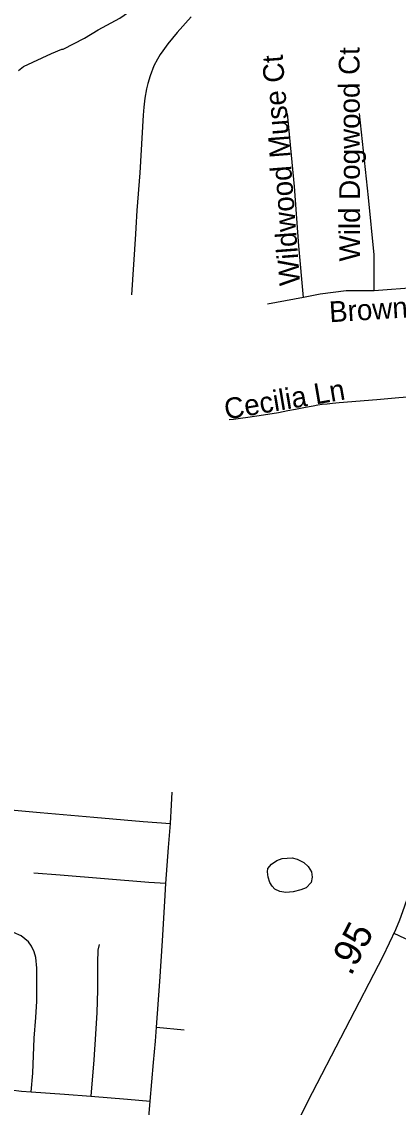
# Model space of a CAD drawing. Extents: x 1383679 to 1536984, y 460658 to 651027.
# Drawn here: x 1408689 to 1410412, y 513038 to 518010 of the extents above; entities that cross this region are included whole.
import ezdxf

# ---------------------------------------------------------------- set-up
doc = ezdxf.new("R2010")
doc.units = 0
for name, color, linetype in [('Default', 7, 'Continuous'), ('Exist Hydrographic Misc Water Feature', 7, 'Continuous'), ('Exist Road Non-System Type 51', 7, 'Continuous'), ('Exist Road Non-System Type 51 Label', 7, 'Continuous'), ('Exist Road Primary NC Attributed', 7, 'Continuous'), ('Exist Road Secondary Mileage Hundredths English Label', 7, 'Continuous')]:
    doc.layers.add(name, color=color, linetype=linetype)

msp = doc.modelspace()

# ---------------------------------------------------------------- linework, layer by layer
at = {"layer": 'Default'}
msp.add_lwpolyline([(1409927.1, 514180.8), (1409948.9, 514174.2), (1409980.5, 514159.3), (1409999.9, 514140.7), (1410015.2, 514116.3), (1410018.5, 514092.2), (1410013.8, 514068.3), (1409991, 514043), (1409966.8, 514033.7), (1409930.5, 514024.7), (1409898.4, 514021.7), (1409870.6, 514026.5), (1409846.9, 514037.2), (1409835.3, 514051.5), (1409823.8, 514067.8), (1409816.5, 514092), (1409813.1, 514116.1), (1409815.6, 514132.1), (1409832.2, 514151.6), (1409856.7, 514168.9), (1409881, 514178.1), (1409927.1, 514180.8)], dxfattribs=at)
at = {"layer": 'Exist Hydrographic Misc Water Feature'}
msp.add_lwpolyline([(1408674.3, 517787.2), (1408696.6, 517804.6), (1408825, 517864.1), (1408872.5, 517884.7), (1408878.4, 517884.5), (1408975.5, 517934.3), (1409038.4, 517972.9), (1409137.6, 518026.6), (1409216.8, 518080.9), (1409226.9, 518084.6), (1409268.7, 518141), (1409307.8, 518185.8), (1409409.5, 518296.4), (1409470.8, 518355), (1409541.8, 518401.4), (1409681.3, 518468.2), (1409687.4, 518474.1)], dxfattribs=at)
at = {"layer": 'Exist Road Non-System Type 51'}
msp.add_line((1409305, 513405.4), (1409432.1, 513392.9), dxfattribs=at)
for points in [[(1409464.4, 518032.3), (1409399.8, 517960.8), (1409357.1, 517908.3), (1409334.1, 517876.1), (1409323, 517860.3), (1409310.4, 517839), (1409293.9, 517808.1), (1409275.9, 517762.4), (1409265.2, 517726.9), (1409259, 517702.2), (1409252.1, 517660.2), (1409247.1, 517618.9), (1409244.4, 517582.1), (1409228.5, 517317.6), (1409215.7, 517145.5), (1409210.6, 517066), (1409208.7, 517037.8), (1409191.7, 516759)], [(1409978, 516746.8), (1409957.4, 516983.3), (1409936.9, 517255.9), (1409906, 517590.2)], [(1410301.7, 516777.6), (1410301.7, 516942.2), (1410276, 517204.5), (1410234.9, 517590.2)], [(1410301.7, 516777.6), (1410173.2, 516777.6), (1410055.1, 516762.2), (1409978, 516746.8)], [(1410640.8, 516808.5), (1410502.1, 516793), (1410301.7, 516777.6)], [(1409978, 516746.8), (1409813.5, 516715.9)], [(1411109.6, 516335), (1411005.2, 516329), (1410916.9, 516322.5), (1410703.4, 516307.2), (1410513.4, 516295.6), (1410414.5, 516287.3), (1410313.9, 516279), (1410142.2, 516264.8), (1410111.9, 516262.2), (1410086.2, 516259.1), (1410064.4, 516256.4), (1410044.3, 516253.3), (1410023.4, 516249.3), (1410003.8, 516245.8), (1409971.8, 516239.5), (1409941.4, 516234.1), (1409906.3, 516227.7), (1409864.8, 516219.2), (1409795.7, 516207.5), (1409724.1, 516197), (1409690, 516192.2), (1409657.6, 516187.5), (1409638.1, 516186.9)], [(1409369, 514337.6), (1409374, 514424), (1409377.4, 514481.4)], [(1407822.4, 514470.6), (1407965.4, 514457.3), (1408270.6, 514434), (1408520.9, 514410.8), (1408773.6, 514388.2), (1409018.9, 514366.7), (1409245.1, 514347.5), (1409369, 514337.6)], [(1409349, 514062.3), (1409360.6, 514228.6), (1409369, 514337.6)], [(1409349, 514062.3), (1409270.9, 514068.2), (1409068, 514083.9), (1408865, 514101.3), (1408744.1, 514110.7)], [(1409305, 513405.4), (1409321.2, 513613.9), (1409333.1, 513799.7), (1409344.1, 513981.7), (1409349, 514062.3)], [(1408731.2, 513109.4), (1408739.5, 513195), (1408745.9, 513353.8), (1408753.6, 513448.8), (1408757, 513523.5), (1408757.9, 513591.7), (1408757.9, 513674.8), (1408753.6, 513723.9), (1408746.1, 513749.7), (1408732.9, 513776.2), (1408719.6, 513796.2), (1408686.4, 513822.8), (1408651.4, 513838.7), (1408619, 513846.1), (1408564.1, 513851.9), (1408446, 513861.1), (1408356.1, 513866.9)], [(1410875.1, 513675.8), (1410877.1, 513691.6), (1410879.4, 513710.9), (1410879.4, 513726.7), (1410876.6, 513740.1), (1410870.6, 513754.3), (1410862.8, 513764.5), (1410851.1, 513775.6), (1410840.1, 513782.6), (1410825.8, 513787.2), (1410812.9, 513788.6), (1410785.1, 513788.1), (1410717.2, 513785.3), (1410651.6, 513783), (1410553.2, 513779.8), (1410534.4, 513779.8), (1410517.2, 513782.6), (1410499.8, 513787.2), (1410476.6, 513796.8), (1410442.9, 513811.7), (1410392.9, 513834.2)], [(1409043.2, 513784.2), (1409037.6, 513757.4), (1409035.4, 513701.5), (1409034.8, 513575.1), (1409032.2, 513471.9), (1409026.4, 513372.2), (1409018.9, 513255.8), (1409005.6, 513089.4)], [(1408084.2, 513397.9), (1408130.9, 513352.2), (1408163.2, 513326.4), (1408190.8, 513306.5), (1408225.6, 513286.5), (1408515, 513162.6), (1408611.5, 513124.3), (1408639.8, 513118.5), (1408687.1, 513111.1), (1408731.2, 513109.4)], [(1409276.6, 513066.2), (1409291.5, 513243.2), (1409300.4, 513341.5), (1409305, 513405.4)], [(1408731.2, 513109.4), (1408885.1, 513097.8), (1409005.6, 513089.4)], [(1409005.6, 513089.4), (1409172.8, 513075.3), (1409276.6, 513066.2)], [(1409257.9, 512800.5), (1409266.4, 512908.9), (1409272.5, 513009.5), (1409276.6, 513066.2)]]:
    msp.add_lwpolyline(points, dxfattribs=at)
at = {"layer": 'Exist Road Primary NC Attributed'}
msp.add_lwpolyline([(1409747.8, 512561.3), (1409998.3, 513064.3), (1410344, 513730.6), (1410401.4, 513852.3), (1410419.8, 513897), (1410433.9, 513934.6), (1410453.2, 513991), (1410480.8, 514080), (1410499.9, 514151.8), (1410522.5, 514245.8), (1410546.9, 514357), (1410572.1, 514479.6), (1410626.3, 514774.6), (1410655.6, 514914.6), (1410678.2, 515006.9), (1410700.4, 515086.8), (1410727.8, 515180.8), (1410837.6, 515438.7), (1410923.6, 515683.5), (1410983.1, 515928.4), (1411020.7, 516060.5), (1411187.7, 516935.7)], dxfattribs=at)

# ---------------------------------------------------------------- texts
at = {"layer": 'Exist Road Non-System Type 51 Label'}
for s, rotation, p in [('Wildwood Muse Ct', 94.3759, (1409963.7, 516805.2)), ('Wild Dogwood Ct', 90.1733, (1410237.8, 516912.3)), ('Brown-grier Rd', 3.6204, (1410098.8, 516633.3)), ('Cecilia Ln', 9.5975, (1409624, 516187.6))]:
    msp.add_text(s, height=95, rotation=rotation, dxfattribs=at).set_placement(p)
at = {"layer": 'Exist Road Secondary Mileage Hundredths English Label'}
msp.add_text('.95', height=125, rotation=62.5165, dxfattribs=at).set_placement((1410196.2, 513635.7))

doc.saveas('drawing.dxf')
